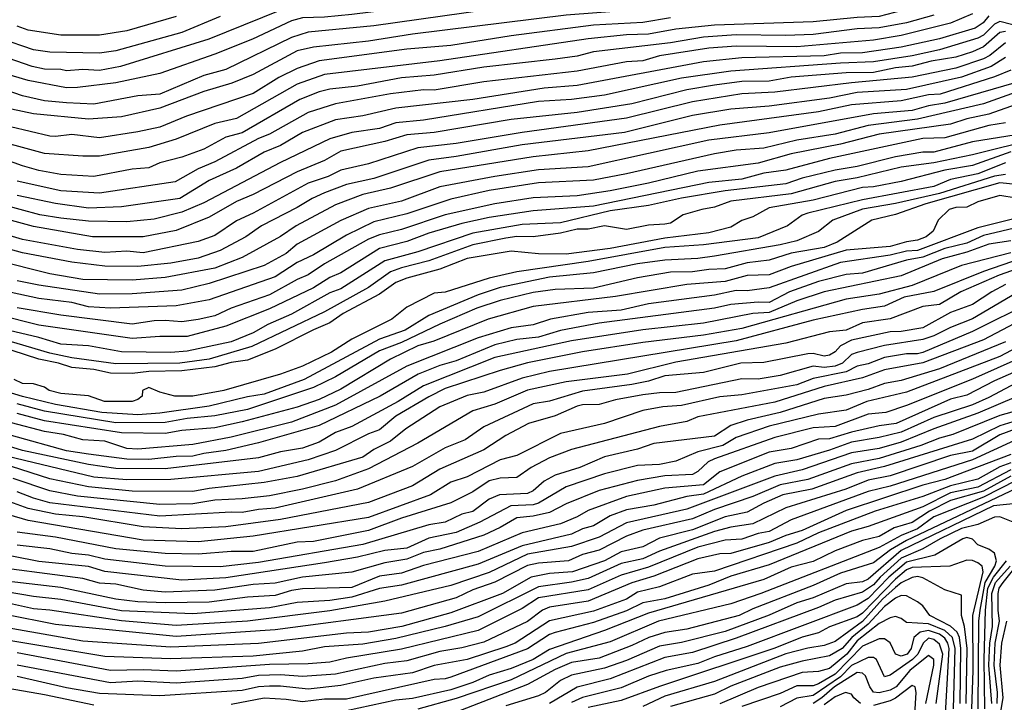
# Model space of a CAD drawing. Header units: metres. Extents: x -51132 to -49532, y -231222 to -229437.
# Tile 565 of 656: x -50310 to -50220, y -229531 to -229468. Entities that reach past the tile are written whole.
import ezdxf

# ---------------------------------------------------------------- set-up
doc = ezdxf.new("R2010")
doc.units = ezdxf.units.M
for name, color, linetype in [('CONTOUR_HALF', 8, 'Continuous'), ('CONTOUR_INDEX', 1, 'Continuous'), ('CONTOUR_INTER', 3, 'Continuous')]:
    doc.layers.add(name, color=color, linetype=linetype)

msp = doc.modelspace()

# ---------------------------------------------------------------- linework, layer by layer
at = {"layer": 'CONTOUR_HALF'}
for points, elevation in [([(-50220.08, -229460.97), (-50222.08, -229460.614), (-50223.58, -229460.962), (-50225.841, -229461.759), (-50229.58, -229463.309), (-50232.08, -229464.088), (-50234.58, -229464.746), (-50237.58, -229465.295), (-50246.58, -229465.67), (-50256.58, -229466.801), (-50261.58, -229466.915), (-50265.08, -229467.297), (-50277.58, -229469.033), (-50283.58, -229469.622), (-50285.08, -229470.105), (-50291.08, -229473.014), (-50293.08, -229473.572), (-50297.08, -229475.265), (-50299.08, -229475.426), (-50303.08, -229476.185), (-50305.58, -229476.068), (-50307.58, -229475.862), (-50309.58, -229475.407), (-50312.58, -229474.388)], 68.5), ([(-50284.58, -229467.011), (-50292.6, -229470.259), (-50300.647, -229472.759), (-50302.58, -229473.106), (-50304.08, -229473.036), (-50305.58, -229473.151), (-50306.08, -229473.03), (-50307.58, -229472.986), (-50308.696, -229472.759), (-50311.58, -229471.738)], 69.5), ([(-50226.58, -229468.077), (-50229.089, -229468.759), (-50231.58, -229469.217), (-50233.58, -229469.332), (-50237.58, -229469.821), (-50240.08, -229469.937), (-50244.58, -229469.862), (-50247.58, -229470.074), (-50250.58, -229470.602), (-50257.58, -229471.415), (-50259.08, -229471.797), (-50261.08, -229472.07), (-50267.58, -229472.803), (-50272.08, -229473.531), (-50275.08, -229473.788), (-50279.08, -229474.529), (-50281.58, -229474.819), (-50282.58, -229475.067), (-50284.325, -229475.759), (-50289.58, -229478.796), (-50291.08, -229479.191), (-50293.08, -229480.267), (-50295.08, -229481.003), (-50297.08, -229481.536), (-50298.08, -229481.975), (-50299.58, -229482.091), (-50303.08, -229482.778), (-50306.08, -229482.6), (-50308.08, -229482.234), (-50309.58, -229481.808), (-50313.08, -229480.547)], 66.5), ([(-50221.58, -229468.141), (-50222.085, -229468.759), (-50222.819, -229469.259), (-50226.08, -229470.244), (-50229.58, -229470.977), (-50233.08, -229471.496), (-50235.08, -229471.546), (-50236.58, -229471.772), (-50244.08, -229471.962), (-50247.58, -229472.323), (-50259.08, -229474.471), (-50262.08, -229474.729), (-50268.58, -229475.743), (-50275.58, -229476.559), (-50278.58, -229477.236), (-50281.08, -229477.595), (-50284.08, -229478.769), (-50286.08, -229479.934), (-50287.58, -229480.548), (-50290.08, -229482.018), (-50292.58, -229483.143), (-50295.266, -229484.759), (-50300.58, -229485.543), (-50303.58, -229485.644), (-50306.58, -229485.214), (-50310.08, -229484.508)], 65.5), ([(-50295.58, -229468.206), (-50300.08, -229469.502), (-50302.58, -229469.882), (-50306.08, -229469.902), (-50309.08, -229469.45), (-50310.08, -229469.082)], 70.5), ([(-50250.58, -229468.325), (-50253.08, -229468.753), (-50257.58, -229468.974), (-50265.08, -229469.962), (-50270.58, -229470.832), (-50274.58, -229471.183), (-50282.58, -229472.221), (-50284.58, -229472.92), (-50286.224, -229473.759), (-50288.58, -229475.215), (-50294.659, -229477.259), (-50297.08, -229478.271), (-50299.08, -229478.71), (-50302.58, -229479.243), (-50305.08, -229478.939), (-50306.58, -229479.139), (-50307.08, -229479.096), (-50310.686, -229478.259)], 67.5), ([(-50220.08, -229469.571), (-50220.58, -229469.651), (-50222.08, -229470.948), (-50223.08, -229471.416), (-50224.58, -229471.891), (-50226.839, -229472.259), (-50228.58, -229472.73), (-50230.08, -229472.881), (-50232.08, -229473.297), (-50234.58, -229473.313), (-50239.58, -229473.73), (-50241.58, -229474.075), (-50244.08, -229474.128), (-50246.58, -229474.461), (-50249.08, -229474.878), (-50254.08, -229476.149), (-50259.08, -229476.938), (-50265.08, -229477.587), (-50272.08, -229478.746), (-50274.58, -229478.986), (-50276.58, -229479.566), (-50280.58, -229480.457), (-50282.08, -229481.302), (-50284.58, -229482.343), (-50288.58, -229484.408), (-50290.08, -229485.051), (-50292.58, -229486.485), (-50295.58, -229487.695), (-50298.58, -229488.268), (-50303.203, -229488.259), (-50308.58, -229487.311), (-50310.58, -229486.79)], 64.5), ([(-50220.08, -229471.941), (-50221.359, -229472.759), (-50224.08, -229473.736), (-50229.08, -229474.83), (-50233.58, -229475.122), (-50236.08, -229475.623), (-50241.58, -229476.37), (-50245.08, -229476.646), (-50248.58, -229477.201), (-50254.767, -229478.759), (-50264.08, -229479.885), (-50270.08, -229480.948), (-50272.58, -229481.27), (-50277.58, -229482.936), (-50280.08, -229483.493), (-50282.072, -229484.259), (-50283.217, -229484.759), (-50284.58, -229485.604), (-50287.805, -229487.259), (-50289.256, -229488.259), (-50291.58, -229489.511), (-50293.58, -229490.197), (-50296.08, -229490.674), (-50299.08, -229490.969), (-50302.08, -229490.927), (-50305.08, -229490.562), (-50309.58, -229489.715), (-50314.08, -229488.48)], 63.5), ([(-50219.08, -229474.2), (-50225.58, -229476.1), (-50227.08, -229476.332), (-50228.58, -229476.742), (-50232.08, -229477.07), (-50241.58, -229478.796), (-50247.08, -229479.47), (-50258.08, -229481.889), (-50262.58, -229482.171), (-50266.58, -229482.753), (-50271.58, -229483.71), (-50275.08, -229485.008), (-50278.08, -229485.694), (-50280.58, -229486.769), (-50284.58, -229488.933), (-50285.58, -229489.771), (-50287.58, -229490.884), (-50292.58, -229492.528), (-50295.08, -229493.109), (-50299.58, -229493.458), (-50302.58, -229493.486), (-50308.08, -229492.672), (-50310.08, -229492.261)], 62.5), ([(-50218.58, -229476.028), (-50221.58, -229477.095), (-50223.58, -229477.515), (-50225.08, -229477.993), (-50231.58, -229478.921), (-50235.08, -229479.826), (-50239.58, -229480.707), (-50242.58, -229481.561), (-50248.08, -229482.291), (-50252.58, -229483.39), (-50256.08, -229484.081), (-50259.08, -229484.52), (-50263.08, -229484.697), (-50266.58, -229485.248), (-50271.08, -229486.264), (-50275.08, -229487.581), (-50277.08, -229488.067), (-50278.08, -229488.483), (-50282.08, -229490.726), (-50283.58, -229491.721), (-50284.58, -229492.154), (-50287.08, -229493.554), (-50290.58, -229494.765), (-50292.08, -229495.446), (-50293.58, -229495.777), (-50295.08, -229496.018), (-50296.58, -229495.87), (-50297.58, -229495.907), (-50299.58, -229496.23), (-50306.08, -229495.384), (-50310.08, -229494.719)], 61.5), ([(-50219.08, -229478.965), (-50223.08, -229479.623), (-50226.58, -229480.549), (-50227.58, -229480.561), (-50230.08, -229480.985), (-50233.58, -229481.86), (-50235.58, -229482.178), (-50238.58, -229482.911), (-50240.08, -229483.443), (-50245.58, -229484.078), (-50249.58, -229484.744), (-50252.58, -229485.413), (-50256.08, -229485.903), (-50260.58, -229486.976), (-50264.08, -229487.128), (-50268.58, -229487.922), (-50273.58, -229489.616), (-50276.58, -229490.437), (-50280.58, -229492.993), (-50281.58, -229493.378), (-50285.08, -229495.316), (-50287.229, -229496.259), (-50288.58, -229497.019), (-50290.58, -229497.839), (-50294.58, -229498.672), (-50296.08, -229498.804), (-50300.58, -229498.722), (-50303.58, -229498.196), (-50306.08, -229498.028), (-50308.08, -229497.417), (-50315.08, -229495.79)], 60.5), ([(-50219.58, -229480.53), (-50223.08, -229481.767), (-50225.58, -229482.189), (-50229.58, -229483.218), (-50232.08, -229483.714), (-50233.08, -229483.768), (-50237.58, -229484.926), (-50241.58, -229485.629), (-50243.08, -229486.452), (-50244.08, -229486.784), (-50245.08, -229487.393), (-50247.08, -229487.892), (-50251.08, -229488.393), (-50256.08, -229489.336), (-50260.08, -229489.856), (-50262.58, -229489.797), (-50265.08, -229489.568), (-50269.08, -229490.234), (-50271.58, -229491.222), (-50274.58, -229492.038), (-50275.58, -229492.429), (-50277.08, -229493.478), (-50280.377, -229495.259), (-50281.58, -229496.101), (-50283.08, -229496.73), (-50286.58, -229498.497), (-50289.08, -229499.49), (-50290.58, -229499.715), (-50292.08, -229500.103), (-50295.08, -229500.479), (-50298.08, -229500.542), (-50299.58, -229500.704), (-50301.58, -229500.665), (-50303.08, -229500.338), (-50305.08, -229500.152), (-50306.293, -229499.759), (-50308.08, -229499.395), (-50313.08, -229497.795)], 59.5), ([(-50220.08, -229482.583), (-50221.08, -229482.729), (-50226.08, -229484.32), (-50230.08, -229485.229), (-50233.08, -229485.751), (-50235.797, -229486.759), (-50237.08, -229487.767), (-50239.08, -229488.624), (-50240.58, -229489.004), (-50246.58, -229490.029), (-50248.08, -229490.231), (-50251.08, -229490.382), (-50253.58, -229490.718), (-50257.58, -229491.548), (-50261.58, -229491.929), (-50266.08, -229492.872), (-50268.08, -229493.545), (-50272.58, -229495.428), (-50274.728, -229496.759), (-50277.08, -229497.593), (-50283.942, -229501.259), (-50287.58, -229502.579), (-50289.08, -229502.827), (-50292.58, -229503.686), (-50297.08, -229504.332), (-50299.08, -229504.476), (-50302.344, -229504.259), (-50306.58, -229503.518), (-50309.58, -229502.793), (-50315.58, -229500.992)], 58.5), ([(-50219.08, -229484.73), (-50220.58, -229484.486), (-50222.58, -229485.062), (-50223.58, -229485.562), (-50224.58, -229485.589), (-50225.201, -229485.759), (-50226.194, -229486.759), (-50226.654, -229487.759), (-50227.295, -229488.259), (-50228.08, -229488.578), (-50229.08, -229488.705), (-50230.58, -229489.139), (-50234.58, -229489.474), (-50239.58, -229490.952), (-50241.58, -229491.725), (-50243.58, -229491.781), (-50245.58, -229492.327), (-50249.08, -229492.61), (-50255.58, -229493.698), (-50263.08, -229494.596), (-50267.169, -229495.759), (-50272.132, -229497.759), (-50273.58, -229498.205), (-50276.08, -229499.407), (-50280.58, -229502.141), (-50282.58, -229503.067), (-50284.58, -229503.762), (-50289.58, -229505.11), (-50292.08, -229505.656), (-50295.08, -229505.899), (-50296.58, -229506.173), (-50300.58, -229506.1), (-50307.58, -229505.008), (-50310.08, -229504.355)], 57.5), ([(-50217.58, -229487.093), (-50222.08, -229488.148), (-50223.58, -229488.826), (-50225.58, -229489.321), (-50227.58, -229490.126), (-50229.08, -229490.393), (-50233.08, -229491.582), (-50234.58, -229491.686), (-50237.08, -229492.319), (-50239.749, -229493.259), (-50241.58, -229494.239), (-50242.58, -229494.211), (-50245.08, -229494.44), (-50246.58, -229494.762), (-50257.08, -229496.132), (-50260.58, -229496.785), (-50262.58, -229497.398), (-50264.58, -229497.61), (-50266.58, -229498.106), (-50270.08, -229499.556), (-50271.58, -229499.976), (-50273.548, -229500.759), (-50277.007, -229502.759), (-50282.58, -229505.439), (-50288.08, -229507.029), (-50291.08, -229507.723), (-50293.08, -229507.981), (-50294.08, -229508.242), (-50295.58, -229508.271), (-50298.08, -229508.544), (-50300.08, -229508.509), (-50303.58, -229508.069), (-50305.58, -229507.744), (-50310.58, -229506.358)], 56.5), ([(-50219.58, -229489.72), (-50224.08, -229490.863), (-50228.58, -229492.703), (-50231.58, -229493.476), (-50234.58, -229493.941), (-50244.08, -229496.626), (-50247.58, -229497.227), (-50253.08, -229497.886), (-50258.58, -229498.74), (-50263.58, -229499.741), (-50266.08, -229500.432), (-50271.08, -229502.087), (-50272.58, -229502.823), (-50275.58, -229504.607), (-50277.08, -229505.85), (-50278.08, -229506.194), (-50281.08, -229507.722), (-50283.58, -229508.564), (-50288.08, -229509.647), (-50296.08, -229510.351), (-50300.08, -229510.408), (-50303.08, -229510.149), (-50312.58, -229507.862)], 55.5), ([(-50217.787, -229490.759), (-50220.646, -229491.759), (-50224.127, -229493.259), (-50226.08, -229494.411), (-50227.58, -229494.617), (-50230.58, -229495.721), (-50233.08, -229496.101), (-50234.58, -229496.755), (-50236.08, -229496.902), (-50240.08, -229497.958), (-50250.08, -229499.685), (-50254.497, -229500.759), (-50260.08, -229501.456), (-50263.58, -229502.216), (-50266.58, -229503.497), (-50268.58, -229504.101), (-50273.58, -229507.056), (-50278.08, -229509.377), (-50281.08, -229510.489), (-50284.08, -229511.244), (-50287.08, -229511.843), (-50289.58, -229512.138), (-50292.08, -229512.252), (-50294.08, -229512.569), (-50297.08, -229512.637), (-50304.58, -229511.874), (-50307.08, -229511.383), (-50310.443, -229510.259)], 54.5), ([(-50219.08, -229493.404), (-50223.08, -229495.717), (-50225.08, -229496.515), (-50226.58, -229497.291), (-50227.58, -229497.612), (-50231.08, -229498.17), (-50233.58, -229498.803), (-50234.08, -229498.972), (-50234.917, -229499.759), (-50235.58, -229500.044), (-50236.58, -229500.159), (-50237.58, -229500.033), (-50240.58, -229500.903), (-50242.58, -229501.221), (-50244.08, -229501.186), (-50250.08, -229502.448), (-50251.58, -229502.464), (-50253.08, -229502.65), (-50255.58, -229503.111), (-50257.08, -229503.541), (-50258.58, -229503.567), (-50259.08, -229503.699), (-50261.08, -229504.562), (-50263.518, -229505.259), (-50265.58, -229506.345), (-50267.58, -229507.668), (-50271.58, -229509.413), (-50274.08, -229510.955), (-50278.08, -229512.471), (-50286.08, -229514), (-50291.08, -229514.669), (-50295.08, -229514.844), (-50298.58, -229514.678), (-50304.08, -229513.776), (-50306.58, -229513.528), (-50309.08, -229512.992), (-50311.08, -229512.279)], 53.5), ([(-50217.58, -229495.269), (-50222.08, -229497.649), (-50227.58, -229499.744), (-50231.08, -229500.375), (-50233.08, -229501.11), (-50236.58, -229501.904), (-50241.08, -229503.306), (-50248.08, -229504.664), (-50249.08, -229505.083), (-50251.58, -229505.528), (-50259.58, -229507.628), (-50261.58, -229508.384), (-50263.26, -229509.259), (-50264.58, -229510.171), (-50266.08, -229510.257), (-50267.08, -229510.473), (-50268.58, -229511.487), (-50270.58, -229512.49), (-50275.08, -229513.871), (-50278.08, -229515), (-50283.08, -229516.017), (-50284.58, -229516.072), (-50288.58, -229516.936), (-50290.58, -229516.917), (-50293.58, -229517.161), (-50296.58, -229517.109), (-50301.08, -229516.666), (-50306.58, -229515.602), (-50310.08, -229515.153)], 52.5), ([(-50218.58, -229498.093), (-50220.58, -229499.169), (-50229.08, -229502.418), (-50232.682, -229503.259), (-50234.58, -229504.042), (-50237.08, -229504.408), (-50241.58, -229505.519), (-50244.58, -229506.552), (-50245.812, -229507.259), (-50248.08, -229507.83), (-50250.08, -229508.697), (-50251.58, -229509.008), (-50253.58, -229509.074), (-50256.58, -229509.845), (-50260.08, -229511.032), (-50262.58, -229512.513), (-50263.08, -229512.666), (-50265.116, -229512.759), (-50267.937, -229514.259), (-50270.08, -229515.192), (-50272.58, -229515.721), (-50274.58, -229516.608), (-50276.58, -229516.838), (-50279.08, -229517.431), (-50282.08, -229517.944), (-50291.08, -229519.309), (-50295.08, -229519.544), (-50302.08, -229518.728), (-50303.58, -229518.29), (-50308.08, -229517.831), (-50312.58, -229516.944)], 51.5), ([(-50218.08, -229500.069), (-50221.08, -229501.364), (-50223.58, -229502.688), (-50225.08, -229503.062), (-50230.035, -229505.259), (-50231.58, -229505.474), (-50234.08, -229506.038), (-50236.08, -229506.647), (-50237.08, -229506.675), (-50239.58, -229507.535), (-50241.58, -229507.863), (-50246.08, -229509.659), (-50247.58, -229510.862), (-50251.08, -229511.157), (-50254.58, -229511.926), (-50258.08, -229513.188), (-50259.08, -229513.777), (-50260.58, -229514.412), (-50264.08, -229515.208), (-50268.08, -229516.91), (-50273.08, -229518.191), (-50275.08, -229518.892), (-50277.08, -229519.166), (-50279.58, -229520.189), (-50284.08, -229520.332), (-50285.08, -229520.469), (-50286.58, -229520.922), (-50289.08, -229521.087), (-50292.58, -229521.55), (-50296.58, -229521.609), (-50299.08, -229521.495), (-50301.08, -229521.248), (-50306.08, -229520.213), (-50311.08, -229519.633)], 50.5), ([(-50219.08, -229502.846), (-50222.58, -229504.332), (-50226.58, -229505.744), (-50229.58, -229506.975), (-50231.58, -229507.539), (-50234.08, -229507.92), (-50238.58, -229509.48), (-50241.08, -229510.057), (-50249.08, -229513.053), (-50254.58, -229514.32), (-50257.08, -229515.608), (-50259.58, -229516.478), (-50263.58, -229517.165), (-50267.08, -229518.823), (-50270.58, -229520.008), (-50276.58, -229521.456), (-50281.58, -229522.317), (-50289.08, -229523.261), (-50295.58, -229523.675), (-50300.58, -229523.226), (-50307.08, -229522.255), (-50308.58, -229522.135), (-50314.08, -229520.923)], 49.5), ([(-50216.647, -229504.259), (-50220.58, -229505.479), (-50223.08, -229506.692), (-50231.08, -229509.172), (-50233.564, -229509.759), (-50237.693, -229511.259), (-50240.35, -229511.759), (-50242.08, -229512.512), (-50243.58, -229513.345), (-50245.58, -229513.759), (-50248.58, -229514.944), (-50251.58, -229515.711), (-50253.08, -229516.508), (-50255.08, -229516.94), (-50256.58, -229517.758), (-50259.497, -229518.759), (-50261.58, -229518.919), (-50263.27, -229519.259), (-50265.883, -229520.759), (-50270.58, -229522.502), (-50275.051, -229523.759), (-50278.08, -229524.258), (-50280.08, -229524.364), (-50288.08, -229525.287), (-50296.08, -229525.646), (-50304.08, -229525.084), (-50313.58, -229523.408)], 48.5), ([(-50216.926, -229505.759), (-50223.08, -229508.575), (-50230.58, -229510.972), (-50232.58, -229511.452), (-50239.58, -229514.033), (-50241.58, -229515.113), (-50242.58, -229515.286), (-50244.08, -229515.786), (-50245.58, -229515.898), (-50248.08, -229516.525), (-50252.58, -229518.362), (-50255.08, -229519.065), (-50258.08, -229520.423), (-50262.58, -229521.143), (-50264.08, -229522.103), (-50268.08, -229524.131), (-50275.08, -229525.828), (-50280.08, -229526.627), (-50281.58, -229526.986), (-50283.58, -229527.164), (-50287.08, -229527.219), (-50295.58, -229527.828), (-50298.58, -229527.694), (-50301.58, -229527.771), (-50310.08, -229526.147)], 47.5), ([(-50219.58, -229508.846), (-50220.58, -229509.223), (-50222.58, -229510.327), (-50225.08, -229510.954), (-50227.58, -229511.903), (-50231.932, -229513.259), (-50237.08, -229515.232), (-50239.08, -229516.17), (-50246.58, -229518.703), (-50248.58, -229518.985), (-50251.58, -229520.148), (-50253.58, -229520.628), (-50254.585, -229521.259), (-50257.58, -229522.364), (-50261.58, -229523.231), (-50264.731, -229525.259), (-50265.58, -229525.606), (-50269.08, -229526.75), (-50272.08, -229527.308), (-50274.08, -229527.986), (-50277.58, -229528.457), (-50280.58, -229529.134), (-50283.58, -229529.474), (-50286.08, -229529.195), (-50287.08, -229529.198), (-50288.08, -229529.256), (-50289.58, -229529.586), (-50297.08, -229530.078), (-50302.58, -229529.857), (-50305.58, -229529.345), (-50310.08, -229528.318)], 46.5), ([(-50219.58, -229510.052), (-50222.08, -229511.437), (-50225.08, -229512.271), (-50226.979, -229513.259), (-50228.58, -229514.286), (-50230.202, -229514.759), (-50231.58, -229515.554), (-50233.08, -229515.912), (-50235.58, -229516.865), (-50237.58, -229517.817), (-50239.58, -229518.359), (-50242.08, -229519.468), (-50252.58, -229522.536), (-50256.58, -229524.102), (-50261.58, -229525.851), (-50263.08, -229526.755), (-50265.08, -229527.582), (-50267.08, -229528.191), (-50268.58, -229528.853), (-50270.58, -229529.525), (-50274.08, -229530.296), (-50275.58, -229530.465), (-50280.08, -229531.421)], 45.5), ([(-50219.08, -229511.197), (-50229.08, -229515.922), (-50230.538, -229516.759), (-50232.08, -229517.967), (-50235.08, -229518.902), (-50237.58, -229520.023), (-50243.08, -229522.146), (-50244.305, -229522.759), (-50249.08, -229523.988), (-50251.08, -229524.286), (-50252.558, -229524.759), (-50254.08, -229525.48), (-50257.08, -229526.626), (-50259.58, -229527.016), (-50261.08, -229527.654), (-50263.58, -229529.044), (-50270.08, -229531.556)], 44.5), ([(-50219.356, -229514.259), (-50220.58, -229513.771), (-50221.08, -229513.793), (-50222.58, -229514.451), (-50224.08, -229514.84), (-50226.012, -229515.759), (-50227.58, -229516.682), (-50229.58, -229517.526), (-50231.494, -229519.259), (-50232.08, -229519.943), (-50233.08, -229520.63), (-50235.58, -229521.342), (-50237.08, -229522.035), (-50244.58, -229524.829), (-50248.58, -229526.105), (-50251.08, -229526.56), (-50256.08, -229528.512), (-50259.08, -229529.264), (-50261.58, -229530.767)], 43.5), ([(-50223.141, -229531.259), (-50223.001, -229527.759), (-50223.056, -229522.759), (-50222.112, -229518.759), (-50222.187, -229518.259), (-50222.58, -229517.954), (-50223.08, -229517.741), (-50223.58, -229517.709), (-50225.126, -229518.259), (-50228.58, -229518.381), (-50229.08, -229518.596), (-50230.08, -229519.434), (-50233.08, -229522.528), (-50233.58, -229522.877), (-50236.08, -229523.784), (-50237.08, -229524.341), (-50238.58, -229524.725), (-50241.08, -229525.737), (-50251.58, -229529.217), (-50255.08, -229530.498), (-50258.08, -229531.141)], 42.5), ([(-50221.94, -229531.259), (-50222.02, -229526.759), (-50221.882, -229522.259), (-50221.675, -229520.259), (-50221.162, -229519.259), (-50219.974, -229517.759)], 43.5), ([(-50220.81, -229530.759), (-50220.806, -229529.759), (-50221.101, -229527.259), (-50221, -229525.259), (-50220.608, -229523.259), (-50220.749, -229522.259), (-50220.747, -229520.759), (-50220.63, -229520.259), (-50220.292, -229519.759), (-50218.58, -229517.631)], 44.5), ([(-50224.2, -229530.759), (-50224.123, -229525.759), (-50224.264, -229524.759), (-50224.462, -229524.259), (-50225.08, -229523.725), (-50226.952, -229522.759), (-50227.58, -229521.872), (-50228.08, -229521.498), (-50229.08, -229520.965), (-50229.58, -229520.936), (-50230.08, -229521.16), (-50231.08, -229521.942), (-50232.58, -229523.533), (-50234.047, -229524.759), (-50234.931, -229525.759), (-50236.08, -229526.411), (-50238.58, -229526.895), (-50240.58, -229527.444), (-50245.08, -229529.196), (-50246.58, -229529.912), (-50250.58, -229531.046)], 41.5), ([(-50225.567, -229532.259), (-50225.199, -229525.759), (-50225.314, -229525.259), (-50225.58, -229524.818), (-50226.08, -229524.463), (-50227.08, -229524.103), (-50227.842, -229524.259), (-50228.404, -229524.759), (-50228.656, -229525.759), (-50229.031, -229526.259), (-50229.58, -229526.443), (-50230.081, -229526.259), (-50230.58, -229525.24), (-50231.08, -229524.866), (-50231.58, -229524.887), (-50233.08, -229525.532), (-50235.58, -229528.093), (-50237.08, -229528.977), (-50237.58, -229529.151), (-50239.08, -229529.153), (-50240.58, -229529.86), (-50244.08, -229531.034)], 40.5), ([(-50227.308, -229530.759), (-50226.587, -229527.259), (-50226.6, -229526.759), (-50227.08, -229526.39), (-50228.793, -229527.759), (-50230.032, -229529.259), (-50230.58, -229529.559), (-50231.58, -229529.8), (-50232.08, -229529.731), (-50232.414, -229529.259), (-50232.802, -229528.259), (-50233.08, -229527.996), (-50233.58, -229527.954), (-50235.637, -229529.259), (-50236.787, -229530.259), (-50237.58, -229530.753)], 39.5)]:
    msp.add_lwpolyline(points, dxfattribs=dict(at, elevation=elevation))
at = {"layer": 'CONTOUR_INDEX'}
for points, elevation in [([(-50291.58, -229468.189), (-50295.08, -229469.652), (-50301.08, -229471.316), (-50302.58, -229471.545), (-50307.08, -229471.445), (-50308.58, -229471.234), (-50311.58, -229470.204)], 70), ([(-50218.58, -229469.161), (-50220.58, -229468.66), (-50221.08, -229468.901), (-50222.08, -229469.893), (-50222.58, -229470.179), (-50226.08, -229471.246), (-50228.58, -229471.776), (-50232.08, -229472.332), (-50235.08, -229472.435), (-50245.08, -229473.184), (-50249.58, -229473.809), (-50256.58, -229475.364), (-50259.58, -229475.766), (-50262.58, -229475.938), (-50273.08, -229477.635), (-50275.58, -229477.892), (-50277.08, -229478.405), (-50279.58, -229478.773), (-50281.58, -229479.347), (-50286.08, -229481.478), (-50293.08, -229485.166), (-50295.08, -229486.024), (-50297.58, -229486.649), (-50300.08, -229486.901), (-50303.58, -229486.831), (-50306.08, -229486.553), (-50308.014, -229486.259), (-50311.58, -229485.278)], 65), ([(-50217.08, -229479.299), (-50223.08, -229480.804), (-50226.58, -229481.508), (-50229.58, -229481.925), (-50233.58, -229482.888), (-50235.58, -229483.237), (-50239.58, -229484.347), (-50245.08, -229485.024), (-50246.58, -229485.565), (-50247.717, -229485.759), (-50249.414, -229486.259), (-50250.58, -229487.022), (-50251.08, -229487.119), (-50252.58, -229487.194), (-50254.58, -229487.591), (-50256.58, -229487.254), (-50258.08, -229487.551), (-50259.08, -229487.559), (-50260.58, -229487.933), (-50263.08, -229488.277), (-50264.58, -229488.243), (-50265.58, -229488.37), (-50268.58, -229489.005), (-50272.58, -229490.458), (-50275.08, -229491.076), (-50276.08, -229491.453), (-50278.08, -229492.866), (-50282.08, -229495.098), (-50288.7, -229498.259), (-50292.58, -229499.393), (-50295.266, -229499.759), (-50301.08, -229499.835), (-50305.08, -229499.283), (-50307.08, -229498.851), (-50313.08, -229497.103)], 60), ([(-50216.08, -229489.344), (-50222.08, -229491.406), (-50226.58, -229493.237), (-50229.294, -229493.759), (-50231.08, -229494.564), (-50233.08, -229494.881), (-50237.58, -229495.862), (-50244.58, -229497.746), (-50261.58, -229500.532), (-50264.08, -229501.146), (-50267.58, -229502.424), (-50269.08, -229502.728), (-50271.571, -229503.759), (-50274.682, -229505.759), (-50276.08, -229506.871), (-50277.58, -229507.644), (-50278.58, -229508.337), (-50284.58, -229510.084), (-50287.58, -229510.633), (-50292.58, -229511.176), (-50294.08, -229511.463), (-50299.58, -229511.432), (-50303.58, -229511.029), (-50307.08, -229510.31), (-50310.58, -229509.193)], 55), ([(-50217.58, -229500.772), (-50221.58, -229502.899), (-50223.08, -229503.553), (-50226.58, -229504.722), (-50229.58, -229506.041), (-50231.58, -229506.538), (-50234.08, -229506.96), (-50236.08, -229507.695), (-50239.08, -229508.568), (-50241.08, -229508.919), (-50244.08, -229510.051), (-50247.58, -229511.712), (-50249.08, -229511.907), (-50252.08, -229512.704), (-50254.58, -229513.114), (-50256.08, -229513.664), (-50257.58, -229514.583), (-50258.58, -229514.862), (-50259.58, -229515.332), (-50264.08, -229516.4), (-50268.08, -229518.069), (-50275.08, -229519.997), (-50277.08, -229520.297), (-50279.58, -229521.092), (-50281.58, -229521.375), (-50284.58, -229521.571), (-50287.08, -229522.042), (-50294.08, -229522.604), (-50300.58, -229522.313), (-50306.08, -229521.282), (-50308.58, -229521.023), (-50311.08, -229520.587)], 50), ([(-50219.08, -229510.443), (-50222.08, -229511.984), (-50226.58, -229513.758), (-50228.08, -229514.863), (-50229.58, -229515.471), (-50231.58, -229516.545), (-50242.332, -229520.759), (-50245.08, -229521.692), (-50251.662, -229523.259), (-50256.08, -229525.133), (-50260.08, -229526.221), (-50265.08, -229528.617), (-50270.08, -229530.324), (-50273.58, -229531.272)], 45), ([(-50221.08, -229534.942), (-50220.292, -229530.259), (-50220.565, -229527.259), (-50220.4, -229525.259), (-50219.943, -229523.259)], 45), ([(-50226.385, -229530.759), (-50225.77, -229526.259), (-50226.08, -229525.347), (-50226.58, -229524.929), (-50227.08, -229524.806), (-50227.556, -229525.259), (-50228.05, -229526.259), (-50228.54, -229526.759), (-50230.58, -229528.183), (-50231.08, -229528.333), (-50231.827, -229526.759), (-50232.08, -229526.581), (-50232.58, -229526.563), (-50234.08, -229527.293), (-50235.08, -229528.334), (-50237.58, -229530.048), (-50239.08, -229530.292), (-50240.58, -229531.063)], 40)]:
    msp.add_lwpolyline(points, dxfattribs=dict(at, elevation=elevation))
at = {"layer": 'CONTOUR_INTER'}
for points, elevation in [([(-50219.58, -229459.794), (-50221.58, -229459.469), (-50223.08, -229459.503), (-50226.58, -229460.522), (-50232.58, -229463.007), (-50235.58, -229463.687), (-50246.08, -229464.512), (-50255.08, -229465.383), (-50262.08, -229465.815), (-50279.58, -229468.005), (-50282.08, -229468.256), (-50284.08, -229468.309), (-50285.08, -229468.585), (-50288.65, -229470.259), (-50292.08, -229471.64), (-50297.08, -229473.401), (-50301.08, -229474.243), (-50304.58, -229474.665), (-50305.58, -229474.679), (-50309.08, -229474.036), (-50312.08, -229473.152)], 69), ([(-50219.08, -229462.595), (-50222.08, -229461.857), (-50223.08, -229462.112), (-50226.08, -229463.481), (-50227.58, -229463.931), (-50230.08, -229465.025), (-50235.08, -229466.143), (-50241.58, -229466.691), (-50246.08, -229466.749), (-50250.58, -229467.207), (-50252.08, -229467.471), (-50260.08, -229468.074), (-50274.08, -229469.799), (-50278.08, -229470.455), (-50283.08, -229470.981), (-50284.58, -229471.336), (-50288.58, -229473.464), (-50290.522, -229474.259), (-50293.08, -229475.034), (-50297.08, -229476.542), (-50300.58, -229477.34), (-50303.58, -229477.538), (-50308.58, -229477.055), (-50310.58, -229476.622)], 68), ([(-50219.58, -229464.748), (-50221.58, -229464.694), (-50228.08, -229467.3), (-50231.58, -229468.196), (-50233.58, -229468.272), (-50237.58, -229468.688), (-50246.58, -229468.974), (-50250.08, -229469.359), (-50252.58, -229469.816), (-50254.58, -229469.865), (-50258.08, -229470.244), (-50271.58, -229472.232), (-50282.08, -229473.479), (-50284.58, -229474.353), (-50290.08, -229477.493), (-50292.08, -229477.951), (-50295.58, -229479.372), (-50298.08, -229480.117), (-50302.58, -229480.903), (-50304.08, -229480.918), (-50307.58, -229480.671), (-50313.08, -229479.185)], 67), ([(-50223.08, -229467.955), (-50225.08, -229468.794), (-50229.58, -229469.912), (-50232.08, -229470.347), (-50239.08, -229470.949), (-50244.58, -229470.892), (-50247.08, -229471.09), (-50251.58, -229471.786), (-50253.08, -229472.224), (-50254.58, -229472.324), (-50259.08, -229473.164), (-50267.58, -229474.146), (-50272.08, -229474.909), (-50273.08, -229474.874), (-50276.08, -229475.252), (-50281.08, -229476.139), (-50283.58, -229476.934), (-50287.08, -229478.911), (-50288.08, -229479.32), (-50292.08, -229481.428), (-50293.58, -229482.056), (-50295.673, -229483.259), (-50302.58, -229484.273), (-50306.08, -229484.068), (-50310.08, -229483.198)], 66), ([(-50220.08, -229470.593), (-50221.489, -229471.759), (-50222.08, -229472.064), (-50224.58, -229472.911), (-50228.58, -229473.732), (-50234.08, -229474.244), (-50241.08, -229475.09), (-50244.08, -229475.225), (-50248.58, -229475.962), (-50254.58, -229477.454), (-50264.08, -229478.748), (-50270.08, -229479.763), (-50273.58, -229480.153), (-50278.08, -229481.616), (-50280.58, -229482.206), (-50281.737, -229482.759), (-50283.58, -229483.383), (-50288.58, -229486.102), (-50290.08, -229486.794), (-50292.08, -229488.15), (-50293.58, -229488.677), (-50298.58, -229489.718), (-50300.08, -229489.56), (-50302.08, -229489.678), (-50304.58, -229489.418), (-50309.58, -229488.516), (-50314.58, -229487.009)], 64), ([(-50219.58, -229473.076), (-50221.08, -229473.7), (-50226.004, -229475.259), (-50227.08, -229475.335), (-50229.58, -229475.867), (-50234.08, -229476.252), (-50237.08, -229476.892), (-50246.08, -229478.082), (-50258.08, -229480.417), (-50263.08, -229480.968), (-50271.58, -229482.337), (-50276.08, -229483.821), (-50278.58, -229484.408), (-50281.08, -229485.348), (-50284.665, -229487.259), (-50286.08, -229488.223), (-50289.58, -229490.145), (-50292.08, -229491.102), (-50296.58, -229491.968), (-50299.58, -229492.204), (-50304.08, -229492.142), (-50307.08, -229491.633), (-50312.08, -229490.386)], 63), ([(-50219.08, -229475.084), (-50222.08, -229476.162), (-50228.08, -229477.54), (-50232.58, -229478.117), (-50235.58, -229478.927), (-50239.08, -229479.461), (-50242.08, -229480.173), (-50244.58, -229480.366), (-50246.58, -229480.692), (-50254.58, -229482.52), (-50257.58, -229483.091), (-50262.58, -229483.355), (-50267.08, -229484.036), (-50270.58, -229484.842), (-50274.58, -229486.183), (-50277.58, -229486.908), (-50280.08, -229488.112), (-50283.08, -229489.889), (-50284.58, -229490.601), (-50286.58, -229491.905), (-50292.58, -229493.994), (-50295.58, -229494.547), (-50301.58, -229494.758), (-50303.58, -229494.63), (-50305.08, -229494.248), (-50308.08, -229493.883), (-50313.58, -229492.684)], 62), ([(-50220.08, -229477.886), (-50221.58, -229478.124), (-50225.58, -229479.255), (-50227.58, -229479.308), (-50236.08, -229481.12), (-50240.08, -229482.197), (-50242.08, -229482.458), (-50244.08, -229483.01), (-50247.08, -229483.305), (-50257.58, -229485.458), (-50263.08, -229485.895), (-50267.08, -229486.511), (-50269.58, -229487.054), (-50272.58, -229487.935), (-50274.58, -229488.688), (-50277.08, -229489.317), (-50280.58, -229491.53), (-50281.58, -229491.971), (-50283.08, -229492.898), (-50287.08, -229494.832), (-50291.08, -229496.407), (-50294.58, -229497.348), (-50297.08, -229497.328), (-50299.58, -229497.511), (-50308.08, -229496.315), (-50315.58, -229494.414)], 61), ([(-50220.08, -229481.513), (-50222.58, -229482.514), (-50225.08, -229483.053), (-50226.58, -229483.678), (-50233.08, -229484.894), (-50238.08, -229486.109), (-50238.58, -229486.281), (-50239.908, -229487.259), (-50242.58, -229488.345), (-50247.58, -229489.005), (-50251.08, -229489.249), (-50258.08, -229490.511), (-50264.58, -229491.456), (-50267.08, -229492.021), (-50271.08, -229493.308), (-50272.08, -229493.393), (-50274.58, -229494.665), (-50275.952, -229495.759), (-50279.58, -229497.569), (-50281.434, -229498.759), (-50284.08, -229500.033), (-50286.08, -229500.779), (-50291.252, -229502.259), (-50294.076, -229502.759), (-50295.695, -229502.759), (-50297.08, -229502.418), (-50298.08, -229501.996), (-50298.646, -229502.259), (-50298.684, -229502.759), (-50299.08, -229503.076), (-50299.58, -229503.246), (-50302.102, -229503.259), (-50303.58, -229502.747), (-50306.08, -229502.542), (-50307.147, -229502.259), (-50307.58, -229501.957), (-50308.58, -229501.651), (-50309.58, -229501.612), (-50310.345, -229501.259)], 59), ([(-50219.08, -229483.492), (-50220.58, -229483.358), (-50227.317, -229485.259), (-50230.08, -229486.222), (-50232.252, -229486.759), (-50235.392, -229488.759), (-50236.58, -229489.233), (-50239.58, -229489.752), (-50241.58, -229490.397), (-50243.58, -229490.641), (-50245.58, -229491.181), (-50247.08, -229491.236), (-50248.58, -229491.454), (-50250.58, -229491.474), (-50253.58, -229491.999), (-50257.58, -229492.939), (-50261.08, -229493.047), (-50263.08, -229493.347), (-50266.08, -229494.06), (-50268.212, -229494.759), (-50271.58, -229496.207), (-50275.08, -229497.897), (-50277.08, -229498.642), (-50281.08, -229501.007), (-50283.08, -229501.989), (-50289.08, -229503.999), (-50292.08, -229504.55), (-50294.58, -229504.793), (-50296.58, -229505.166), (-50301.08, -229505.203), (-50307.58, -229504.149), (-50310.08, -229503.481)], 58), ([(-50218.58, -229486.44), (-50222.58, -229487.442), (-50228.08, -229489.502), (-50229.08, -229489.576), (-50230.58, -229489.943), (-50235.08, -229490.613), (-50241.58, -229492.902), (-50243.58, -229493.181), (-50244.58, -229493.151), (-50246.58, -229493.561), (-50252.58, -229494.365), (-50255.08, -229494.928), (-50258.08, -229495.141), (-50261.505, -229495.759), (-50263.08, -229496.276), (-50265.08, -229496.538), (-50268.08, -229497.463), (-50274.58, -229500.032), (-50281.08, -229503.58), (-50285.08, -229505.128), (-50290.58, -229506.499), (-50294.08, -229507.182), (-50299.08, -229507.592), (-50300.08, -229507.553), (-50302.08, -229506.884), (-50304.08, -229506.753), (-50305.847, -229506.259), (-50307.58, -229505.985), (-50310.58, -229505.19)], 57), ([(-50219.58, -229488.621), (-50221.58, -229488.941), (-50223.58, -229489.661), (-50225.828, -229490.259), (-50229.58, -229491.826), (-50236.59, -229493.259), (-50239.08, -229494.093), (-50241.58, -229495.152), (-50243.08, -229495.242), (-50247.58, -229496.129), (-50253.08, -229496.731), (-50259.58, -229497.734), (-50266.58, -229499.244), (-50273.08, -229501.845), (-50275.383, -229503.259), (-50279.58, -229505.525), (-50281.08, -229506.09), (-50282.58, -229506.955), (-50284.08, -229507.508), (-50286.08, -229507.846), (-50288.08, -229508.385), (-50296.58, -229509.406), (-50301.08, -229509.36), (-50303.58, -229508.984), (-50309.58, -229507.733), (-50322.58, -229503.703)], 56), ([(-50220.08, -229492.607), (-50221.314, -229493.259), (-50223.08, -229494.431), (-50225.08, -229495.149), (-50227.58, -229496.544), (-50229.58, -229496.895), (-50230.58, -229496.922), (-50234.08, -229497.673), (-50235.08, -229498.182), (-50235.58, -229498.732), (-50236.08, -229499.055), (-50236.58, -229499.116), (-50237.58, -229498.882), (-50238.08, -229498.913), (-50242.08, -229499.722), (-50244.171, -229499.759), (-50247.58, -229500.609), (-50251.08, -229500.913), (-50252.58, -229501.406), (-50254.08, -229501.706), (-50258.58, -229502.308), (-50261.58, -229503.218), (-50263.08, -229503.486), (-50267.58, -229505.565), (-50269.282, -229506.759), (-50271.08, -229507.471), (-50274.08, -229509.166), (-50279.08, -229511.235), (-50286.58, -229512.966), (-50288.08, -229513.083), (-50289.58, -229513.368), (-50290.58, -229513.331), (-50297.08, -229513.707), (-50307.08, -229512.485), (-50308.58, -229512.072), (-50310.08, -229511.488)], 54), ([(-50217.58, -229494.144), (-50223.08, -229496.87), (-50227.58, -229498.799), (-50228.08, -229498.923), (-50229.08, -229498.91), (-50231.08, -229499.253), (-50232.58, -229499.829), (-50233.58, -229500.055), (-50234.58, -229500.545), (-50237.58, -229501.151), (-50239.08, -229501.735), (-50244.08, -229502.662), (-50246.08, -229502.843), (-50249.58, -229503.618), (-50251.284, -229503.759), (-50253.08, -229504.085), (-50256.594, -229505.259), (-50260.58, -229506.164), (-50264.58, -229508.17), (-50266.08, -229508.559), (-50269.08, -229510.11), (-50270.58, -229510.611), (-50272.427, -229511.759), (-50278.08, -229513.838), (-50288.58, -229515.538), (-50293.58, -229516.033), (-50298.58, -229515.898), (-50309.08, -229514.108), (-50314.58, -229512.498)], 53), ([(-50220.08, -229497.835), (-50226.08, -229500.29), (-50229.58, -229501.357), (-50231.08, -229501.607), (-50232.58, -229502.154), (-50234.58, -229502.686), (-50236.58, -229502.989), (-50240.58, -229504.262), (-50243.58, -229504.973), (-50245.08, -229505.456), (-50246.58, -229506.403), (-50252.08, -229507.099), (-50253.58, -229507.598), (-50256.58, -229508.291), (-50258.823, -229509.259), (-50261.08, -229509.966), (-50262.08, -229510.505), (-50263.08, -229511.399), (-50263.58, -229511.644), (-50266.13, -229511.759), (-50267.08, -229512.149), (-50268.58, -229513.267), (-50269.58, -229513.529), (-50271.08, -229514.245), (-50272.58, -229514.501), (-50278.58, -229516.278), (-50288.08, -229517.935), (-50291.58, -229518.331), (-50296.58, -229518.249), (-50302.08, -229517.624), (-50303.58, -229517.244), (-50305.08, -229517.105), (-50307.08, -229516.681), (-50310.08, -229516.358)], 52), ([(-50218.58, -229499.229), (-50223.08, -229501.231), (-50229.08, -229503.637), (-50230.969, -229504.259), (-50232.58, -229504.423), (-50235.58, -229505.531), (-50237.58, -229505.673), (-50241.08, -229506.525), (-50246.58, -229508.492), (-50247.148, -229508.759), (-50248.08, -229509.644), (-50248.58, -229509.893), (-50251.08, -229510.03), (-50253.58, -229510.451), (-50257.08, -229511.374), (-50260.08, -229512.589), (-50261.58, -229513.364), (-50263.08, -229513.709), (-50264.58, -229513.863), (-50266.08, -229514.74), (-50267.58, -229515.424), (-50271.58, -229516.709), (-50273.08, -229516.998), (-50274.58, -229517.634), (-50276.58, -229517.939), (-50279.58, -229518.791), (-50284.08, -229519.254), (-50286.58, -229519.793), (-50288.58, -229519.936), (-50292.08, -229520.454), (-50296.58, -229520.623), (-50298.58, -229520.434), (-50301.08, -229519.911), (-50302.58, -229519.792), (-50304.08, -229519.366), (-50310.58, -229518.516)], 51), ([(-50217.08, -229503.568), (-50220.58, -229504.542), (-50224.876, -229506.259), (-50226.08, -229506.588), (-50227.78, -229507.259), (-50231.58, -229508.451), (-50234.08, -229508.94), (-50238.08, -229510.377), (-50240.58, -229510.847), (-50243.08, -229511.914), (-50246.58, -229513.101), (-50248.58, -229513.946), (-50253.08, -229514.985), (-50254.58, -229515.523), (-50257.08, -229516.798), (-50258.58, -229517.207), (-50259.876, -229517.759), (-50262.58, -229517.993), (-50263.58, -229518.199), (-50266.58, -229519.707), (-50268.58, -229520.425), (-50270.08, -229521.129), (-50275.08, -229522.55), (-50286.58, -229524.043), (-50295.58, -229524.67), (-50306.58, -229523.584), (-50315.77, -229521.759)], 49), ([(-50215.58, -229504.45), (-50220.58, -229506.303), (-50223.08, -229507.779), (-50225.08, -229508.166), (-50230.58, -229510.02), (-50232.58, -229510.412), (-50234.615, -229511.259), (-50240.08, -229512.932), (-50243.08, -229514.406), (-50245.08, -229514.7), (-50246.58, -229515.11), (-50251.58, -229516.884), (-50253.08, -229517.595), (-50255.08, -229518.018), (-50258.08, -229519.37), (-50259.58, -229519.726), (-50262.58, -229520.136), (-50268.08, -229522.877), (-50271.08, -229523.762), (-50275.58, -229524.832), (-50278.58, -229525.357), (-50282.08, -229525.616), (-50284.08, -229525.997), (-50288.58, -229526.44), (-50296.08, -229526.692), (-50302.08, -229526.497), (-50313.58, -229524.58)], 48), ([(-50219.58, -229508.077), (-50225.58, -229510.377), (-50227.58, -229510.872), (-50234.58, -229513.18), (-50238.58, -229515.016), (-50240.08, -229515.468), (-50241.58, -229516.099), (-50245.08, -229517.105), (-50246.08, -229517.14), (-50248.08, -229517.587), (-50252.08, -229519.167), (-50254.08, -229519.773), (-50258.08, -229521.452), (-50261.58, -229521.989), (-50262.228, -229522.259), (-50263.58, -229523.294), (-50267.58, -229525.176), (-50269.58, -229525.708), (-50271.58, -229526.014), (-50274.58, -229526.888), (-50276.58, -229527.116), (-50281.08, -229528.084), (-50284.08, -229528.315), (-50286.08, -229528.159), (-50288.08, -229528.212), (-50289.58, -229528.476), (-50295.58, -229528.908), (-50299.08, -229528.73), (-50301.58, -229528.869), (-50310.08, -229527.276)], 47), ([(-50219.58, -229509.479), (-50222.58, -229511.058), (-50225.08, -229511.583), (-50227.58, -229512.861), (-50232.58, -229514.646), (-50234.08, -229515.054), (-50241.58, -229518.126), (-50245.08, -229519.158), (-50247.08, -229519.982), (-50251.08, -229521.233), (-50253.08, -229521.581), (-50254.58, -229522.327), (-50257.58, -229523.395), (-50261.08, -229524.287), (-50261.58, -229524.473), (-50263.58, -229525.779), (-50270.58, -229528.367), (-50271.08, -229528.531), (-50272.08, -229528.588), (-50280.08, -229530.357), (-50282.08, -229530.376), (-50284.08, -229530.625), (-50285.58, -229530.396), (-50287.58, -229530.292), (-50290.58, -229530.861)], 46), ([(-50219.08, -229512.562), (-50221.164, -229512.759), (-50229.58, -229516.83), (-50232.58, -229519.437), (-50233.08, -229519.677), (-50234.58, -229519.868), (-50237.58, -229521.138), (-50239.08, -229521.601), (-50241.58, -229522.712), (-50245.58, -229524.193), (-50249.58, -229525.218), (-50251.58, -229525.539), (-50254.58, -229526.837), (-50256.58, -229527.559), (-50259.58, -229528.169), (-50260.58, -229528.684), (-50261.967, -229529.759), (-50262.58, -229530.069), (-50265.58, -229530.979)], 44), ([(-50222.548, -229531.259), (-50222.488, -229523.259), (-50222.386, -229522.259), (-50221.92, -229519.759), (-50221.044, -229518.259), (-50220.88, -229517.759), (-50221.08, -229517.072), (-50221.58, -229516.709), (-50222.58, -229516.306), (-50223.08, -229515.788), (-50223.58, -229515.641), (-50223.938, -229515.759), (-50226.516, -229517.259), (-50229.08, -229517.897), (-50230.681, -229519.259), (-50232.58, -229521.198), (-50233.58, -229521.81), (-50243.58, -229525.571), (-50246.58, -229526.504), (-50248.08, -229527.107), (-50250.968, -229527.759), (-50252.58, -229528.267), (-50255.08, -229529.351), (-50258.58, -229530.229), (-50259.58, -229530.659)], 43), ([(-50221.315, -229530.759), (-50221.571, -229527.259), (-50221.481, -229525.259), (-50221.26, -229523.759), (-50221.325, -229520.759), (-50220.983, -229519.759), (-50219.653, -229518.259)], 44), ([(-50223.646, -229530.759), (-50223.57, -229525.759), (-50223.793, -229523.759), (-50224.079, -229522.759), (-50224.08, -229520.908), (-50225.58, -229520.4), (-50227.58, -229519.31), (-50228.08, -229519.209), (-50228.58, -229519.282), (-50229.58, -229519.785), (-50230.08, -229520.187), (-50231.28, -229521.259), (-50233.08, -229523.31), (-50235.58, -229525.106), (-50236.58, -229525.485), (-50238.08, -229525.716), (-50240.08, -229526.235), (-50246.58, -229528.748), (-50251.08, -229530.107), (-50253.08, -229531.034)], 42), ([(-50224.807, -229531.259), (-50224.653, -229525.759), (-50224.88, -229524.759), (-50225.58, -229524.13), (-50227.08, -229523.513), (-50229.08, -229523.396), (-50229.58, -229523.025), (-50230.08, -229522.847), (-50230.58, -229522.966), (-50231.58, -229523.473), (-50233.58, -229525.047), (-50234.516, -229526.259), (-50236.08, -229527.571), (-50237.08, -229527.838), (-50238.58, -229527.945), (-50242.58, -229529.296), (-50246.08, -229530.799)], 41), ([(-50303.08, -229530.931), (-50307.58, -229529.967), (-50311.58, -229529.291), (-50313.58, -229529.355), (-50315.58, -229529.221), (-50320.08, -229529.354), (-50321.58, -229529.2), (-50322.08, -229529.277), (-50323.08, -229529.755), (-50325.08, -229529.983), (-50326.08, -229530.497), (-50327.08, -229530.709)], 46), ([(-50228.332, -229531.759), (-50228.192, -229529.759), (-50228.287, -229529.259), (-50228.58, -229529.12), (-50230.08, -229530.264), (-50230.58, -229530.522), (-50232.08, -229530.937)], 39), ([(-50233.272, -229530.759), (-50233.87, -229530.259), (-50234.08, -229529.904), (-50234.627, -229529.759), (-50235.58, -229530.161), (-50236.58, -229530.881)], 39)]:
    msp.add_lwpolyline(points, dxfattribs=dict(at, elevation=elevation))

doc.saveas('drawing.dxf')
